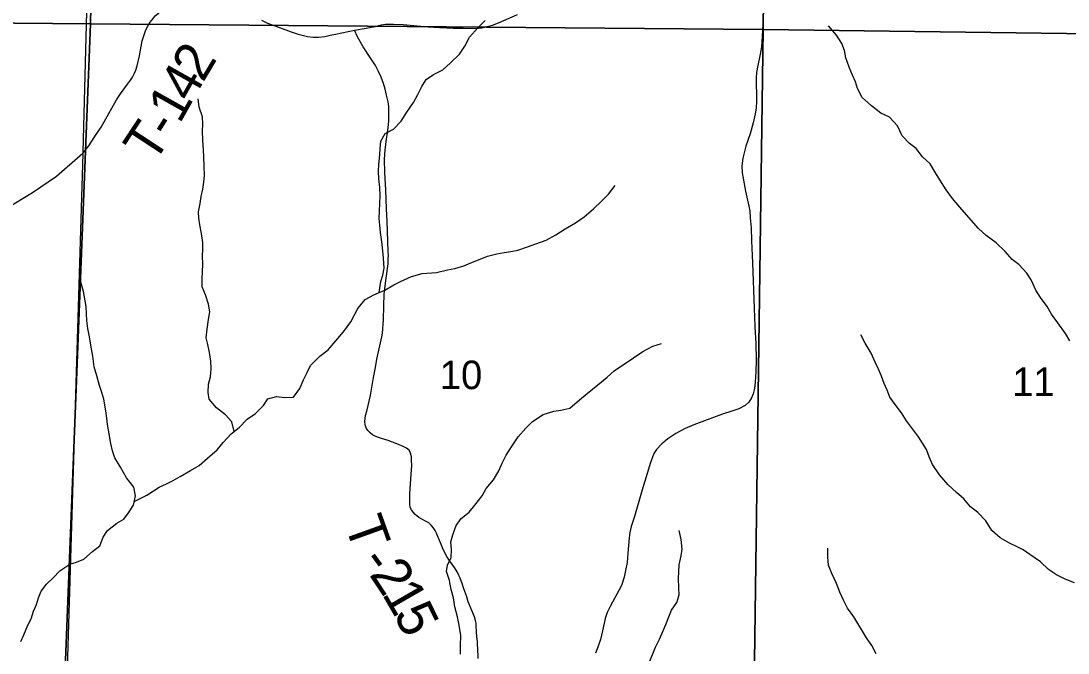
# Model space of a CAD drawing. Extents: x 0 to 191, y 0 to 55.
# Drawn here: x 144.942 to 145.71, y 19.877 to 20.34 of the extents above; entities that cross this region are included whole.
import ezdxf

# ---------------------------------------------------------------- set-up
doc = ezdxf.new("R2010")
doc.units = 0
for name, color, linetype in [('GM_X_Corporation', 7, 'Continuous'), ('GM_X_County_Road', 7, 'Continuous'), ('GM_X_Minor_River', 7, 'Continuous'), ('GM_X_Section_Text', 7, 'Continuous'), ('GM_X_Township_Road', 7, 'Continuous'), ('GM_X_Township_Road_Text', 7, 'Continuous')]:
    doc.layers.add(name, color=color, linetype=linetype)

msp = doc.modelspace()

# ---------------------------------------------------------------- linework, layer by layer
at = {"layer": 'GM_X_Corporation'}
for points in [[(143.27549, 20.86338), (143.27549, 18.61761), (144.95109, 18.61761), (144.95114, 18.62602), (144.95248, 18.83447), (144.96379, 19.38085), (144.96901, 19.63307), (144.9877, 20.24306), (144.98772, 20.24394), (144.99193, 20.41256)], [(147.2922, 18.93707), (146.93654, 18.94104), (146.93471, 18.94106), (146.51062, 18.94581), (146.50863, 18.94583), (146.50158, 18.94609), (146.50143, 18.93552), (146.50148, 18.93291), (146.50364, 18.81472), (146.39631, 18.81676), (146.39292, 18.81682), (146.22157, 18.81892), (146.2193, 18.81895), (146.02179, 18.82137), (146.02132, 18.82137), (145.2726, 18.83055), (145.27127, 18.83057), (144.95248, 18.83447), (144.96379, 19.38085), (144.96901, 19.63307), (144.9877, 20.24306), (144.98772, 20.24394), (144.99193, 20.41256)]]:
    msp.add_lwpolyline(points, dxfattribs=at)
for points in [[(144.46967, 20.84688), (144.50909, 20.84639), (145.00275, 20.8397), (144.99311, 20.33823), (144.46404, 20.34281)], [(145.00275, 20.8397), (145.01412, 20.83983), (145.49144, 20.83655), (145.48618, 20.33399), (144.99311, 20.33823)], [(145.5104, 20.8362), (146.01219, 20.83147), (146.00519, 20.32717), (145.48618, 20.33399), (145.49144, 20.83655)], [(144.99311, 20.33823), (144.97358, 19.84025), (144.45738, 19.84668), (144.46404, 20.34281)], [(144.99311, 20.33823), (145.48618, 20.33399), (145.47935, 19.83503), (144.97358, 19.84025)], [(145.48618, 20.33399), (146.00519, 20.32717), (146.00338, 19.8309), (145.47935, 19.83503)]]:
    msp.add_lwpolyline(points, close=True, dxfattribs=at)
at = {"layer": 'GM_X_County_Road'}
for points in [[(145.11826, 20.34073), (145.12268, 20.33868), (145.13162, 20.33547), (145.1401, 20.33226), (145.14531, 20.33063), (145.15202, 20.32886), (145.15635, 20.32825), (145.16007, 20.32825), (145.16477, 20.32886), (145.16869, 20.32969), (145.17253, 20.3305), (145.1865, 20.33349), (145.19516, 20.33489), (145.20167, 20.33612), (145.20637, 20.33726), (145.20934, 20.3378), (145.21226, 20.33795), (145.21521, 20.33786), (145.22221, 20.33762), (145.24024, 20.33584), (145.24888, 20.33536), (145.25882, 20.33503), (145.26608, 20.33485), (145.27521, 20.33467), (145.27984, 20.33513), (145.28413, 20.33604), (145.28774, 20.33716), (145.29201, 20.33892), (145.30595, 20.34503)], [(145.48606, 20.34217), (145.48545, 20.32871), (145.48477, 20.32123), (145.48386, 20.31586), (145.4822, 20.30761), (145.48122, 20.30232), (145.48106, 20.29854), (145.48129, 20.2816), (145.48091, 20.27631), (145.48031, 20.27223), (145.47887, 20.26565), (145.4766, 20.25756), (145.47343, 20.24833), (145.47214, 20.24364), (145.47123, 20.23964), (145.47055, 20.23404), (145.47078, 20.22897), (145.4732, 20.21551), (145.47554, 20.20455), (145.47622, 20.20092), (145.47668, 20.196), (145.47721, 20.18852), (145.47759, 20.17907), (145.47819, 20.16281), (145.4794, 20.12969), (145.48001, 20.11608), (145.48061, 20.10368), (145.48099, 20.09188), (145.48069, 20.08319), (145.48023, 20.0754), (145.47978, 20.07071), (145.47887, 20.06685), (145.47766, 20.06383), (145.47562, 20.06073), (145.47282, 20.05831), (145.46821, 20.05596), (145.46322, 20.05407), (145.45619, 20.05203), (145.44689, 20.04855), (145.43517, 20.04409), (145.42881, 20.04144), (145.42208, 20.03782), (145.41634, 20.03396), (145.41172, 20.03019), (145.40802, 20.02609), (145.40605, 20.02315), (145.40462, 20.01967), (145.40363, 20.01642), (145.3969, 19.99487), (145.39184, 19.97694), (145.38942, 19.96968), (145.38843, 19.9653), (145.3879, 19.96137), (145.387, 19.94995), (145.38632, 19.94329), (145.38511, 19.93725), (145.38412, 19.93233), (145.38223, 19.92636), (145.37399, 19.91101), (145.37165, 19.90655), (145.37029, 19.90216), (145.36832, 19.89309), (145.36681, 19.88681), (145.36514, 19.88174), (145.36308, 19.87672)]]:
    msp.add_lwpolyline(points, dxfattribs=at)
at = {"layer": 'GM_X_Minor_River'}
for points in [[(145.20456, 20.14112), (145.20585, 20.14917), (145.20732, 20.15392), (145.20821, 20.15887), (145.20776, 20.16627), (145.20732, 20.17176), (145.20669, 20.17821), (145.20548, 20.18522), (145.20505, 20.19053), (145.20462, 20.19527), (145.20494, 20.20096), (145.20507, 20.20628), (145.20539, 20.21217), (145.20514, 20.21805), (145.20432, 20.22449), (145.20407, 20.23018), (145.2044, 20.23493), (145.20508, 20.24196), (145.20541, 20.2467), (145.20593, 20.25202), (145.2089, 20.25774), (145.21511, 20.26084), (145.22073, 20.26678), (145.22483, 20.27347), (145.22987, 20.28035), (145.23302, 20.28627), (145.2358, 20.29218), (145.23916, 20.29733), (145.24442, 20.30099), (145.25139, 20.30448), (145.25702, 20.30947), (145.26339, 20.31599), (145.26749, 20.32172), (145.27083, 20.3284), (145.27701, 20.3351), (145.28226, 20.34066)], [(145.71087, 20.10572), (145.7076, 20.111), (145.70221, 20.11891), (145.69741, 20.12532), (145.69433, 20.13098), (145.68934, 20.13738), (145.68587, 20.14285), (145.68257, 20.15041), (145.67931, 20.15531), (145.67356, 20.16171), (145.6686, 20.16545), (145.66343, 20.17128), (145.65692, 20.17767), (145.64948, 20.18291), (145.64394, 20.18817), (145.63685, 20.19606), (145.63034, 20.20359), (145.62478, 20.20999), (145.62017, 20.21639), (145.61555, 20.22375), (145.61247, 20.22884), (145.60842, 20.23544), (145.60288, 20.2407), (145.59827, 20.24672), (145.59331, 20.25047), (145.58795, 20.25611), (145.58447, 20.26328), (145.57872, 20.26968), (145.57244, 20.27265), (145.56557, 20.27808), (145.55869, 20.28408), (145.55522, 20.29069), (145.55384, 20.29561), (145.55152, 20.30052), (145.54919, 20.30638), (145.54666, 20.31319), (145.54565, 20.31849), (145.54371, 20.32359), (145.53986, 20.32981), (145.53392, 20.33658)], [(145.09822, 20.03913), (145.09654, 20.04633), (145.09194, 20.05141), (145.08545, 20.05647), (145.08008, 20.06287), (145.07928, 20.06779), (145.0794, 20.07387), (145.08086, 20.07919), (145.08137, 20.08508), (145.08131, 20.09077), (145.0803, 20.09722), (145.07891, 20.1029), (145.07773, 20.10782), (145.07842, 20.11428), (145.07948, 20.12131), (145.08037, 20.12701), (145.07955, 20.13269), (145.07721, 20.13931), (145.07488, 20.14536), (145.07481, 20.15124), (145.07514, 20.15637), (145.07527, 20.16188), (145.07521, 20.16776), (145.07535, 20.17288), (145.0753, 20.17782), (145.07447, 20.18445), (145.07327, 20.1907), (145.07246, 20.19563), (145.07222, 20.20037), (145.0733, 20.20645), (145.07419, 20.21158), (145.07546, 20.21691), (145.07616, 20.22204), (145.07649, 20.22717), (145.07642, 20.23343), (145.07616, 20.24064), (145.07573, 20.24538), (145.07547, 20.25277), (145.07521, 20.25941), (145.07535, 20.26454), (145.0751, 20.27004), (145.07276, 20.27703), (145.07194, 20.2831)], [(145.02503, 19.98793), (145.03443, 19.99257), (145.04345, 19.99835), (145.04873, 20.00087), (145.05363, 20.00339), (145.05871, 20.00629), (145.06624, 20.01054), (145.07263, 20.0144), (145.07883, 20.01977), (145.08577, 20.02573), (145.09026, 20.03109), (145.09606, 20.03741), (145.10207, 20.04221), (145.10788, 20.04816), (145.11408, 20.05239), (145.11989, 20.05834), (145.12306, 20.06311), (145.12929, 20.06488), (145.13536, 20.06419), (145.14179, 20.06444), (145.14646, 20.07075), (145.14904, 20.07704), (145.15183, 20.08257), (145.15424, 20.08753), (145.16117, 20.09443), (145.16718, 20.09905), (145.17279, 20.10575), (145.1784, 20.11226), (145.18382, 20.11953), (145.18642, 20.12468), (145.18902, 20.12945), (145.19444, 20.13596), (145.20065, 20.13943), (145.20876, 20.14293), (145.21534, 20.1468), (145.22024, 20.14931), (145.22835, 20.15281), (145.23609, 20.15498), (145.24668, 20.15584), (145.2548, 20.15764), (145.26009, 20.15864), (145.2667, 20.1606), (145.27179, 20.16293), (145.27858, 20.16547), (145.28404, 20.1678), (145.29084, 20.16939), (145.29632, 20.17058), (145.30124, 20.1712), (145.30615, 20.1722), (145.31332, 20.17455), (145.31955, 20.1767), (145.32709, 20.17944), (145.33405, 20.18349), (145.34101, 20.18774), (145.34854, 20.19218), (145.35493, 20.19661), (145.36169, 20.20237), (145.3675, 20.20813), (145.37275, 20.21311), (145.3776, 20.21962)], [(144.94201, 19.88517), (144.94404, 19.89013), (144.94718, 19.89718), (144.94941, 19.90195), (144.95124, 19.90747), (144.95346, 19.91243), (144.95493, 19.91718), (144.95696, 19.92214), (144.96069, 19.9273), (144.96557, 19.9319), (144.97063, 19.93708), (144.97796, 19.9419), (144.98287, 19.94346), (144.98815, 19.9456), (144.99452, 19.95136), (144.99997, 19.9554), (145.00218, 19.96188), (145.00554, 19.96665), (145.0123, 19.97204), (145.01738, 19.97493), (145.02093, 19.97971), (145.02447, 19.98525), (145.02591, 19.9921), (145.02471, 19.99854), (145.01934, 20.00532), (145.01509, 20.01305), (145.01085, 20.01984), (145.0091, 20.02495), (145.00791, 20.03044), (145.00669, 20.03764), (145.00549, 20.04427), (145.00506, 20.04901), (145.00425, 20.05431), (145.00283, 20.06303), (145.00127, 20.06794), (144.9997, 20.07305), (144.99774, 20.08005), (144.99577, 20.08668), (144.99475, 20.09445), (144.99354, 20.10108), (144.99233, 20.10865), (144.99094, 20.11471), (144.99031, 20.12059), (144.99007, 20.12552), (144.98983, 20.13083), (144.98782, 20.14182), (144.98604, 20.14882)], [(145.26435, 19.87591), (145.26428, 19.88237), (145.2644, 19.88958), (145.26318, 19.89716), (145.26198, 19.90341), (145.26001, 19.9106), (145.259, 19.91723), (145.25742, 19.92329), (145.25622, 19.92992), (145.25387, 19.93653), (145.25477, 19.94129), (145.25737, 19.94682), (145.25768, 19.9527), (145.25724, 19.95839), (145.25852, 19.96353), (145.2611, 19.97039), (145.26483, 19.97555), (145.27065, 19.98016), (145.27476, 19.98514), (145.28018, 19.99203), (145.28297, 19.99756), (145.28839, 20.00387), (145.2923, 20.01037), (145.29471, 20.0159), (145.29767, 20.022), (145.30121, 20.02735), (145.30662, 20.03537), (145.31224, 20.04169), (145.31711, 20.04649), (145.32482, 20.05169), (145.33255, 20.05405), (145.33785, 20.05486), (145.34446, 20.05644), (145.3514, 20.0624), (145.35703, 20.0672), (145.36492, 20.07335), (145.37167, 20.07912), (145.37693, 20.08372), (145.39103, 20.09336), (145.3978, 20.09779), (145.40533, 20.10185), (145.41156, 20.10381)], [(145.71441, 19.92829), (145.70738, 19.93107), (145.7011, 19.93404), (145.69538, 19.93797), (145.68945, 19.9436), (145.68163, 19.94903), (145.67668, 19.95239), (145.67192, 19.95481), (145.66678, 19.95742), (145.65973, 19.96133), (145.65362, 19.96658), (145.64938, 19.97375), (145.64345, 19.97977), (145.6381, 19.98389), (145.63331, 19.98991), (145.62777, 19.99441), (145.62166, 20.00004), (145.61533, 20.00738), (145.61014, 20.01492), (145.60781, 20.02078), (145.60586, 20.02607), (145.60008, 20.03532), (145.59567, 20.04115), (145.59106, 20.04699), (145.58741, 20.05284), (145.5828, 20.05906), (145.57896, 20.06452), (145.57701, 20.06962), (145.57469, 20.07454), (145.57274, 20.07983), (145.5706, 20.08493), (145.56828, 20.09003), (145.56518, 20.09665), (145.56075, 20.104), (145.55766, 20.11004)], [(145.40244, 19.86972), (145.40724, 19.88116), (145.41002, 19.88707), (145.41261, 19.8926), (145.41464, 19.89774), (145.41704, 19.90346), (145.41889, 19.90822), (145.4228, 19.91395), (145.42445, 19.91947), (145.42421, 19.92441), (145.42414, 19.93162), (145.42428, 19.93636), (145.42441, 19.94149), (145.42605, 19.94815), (145.42675, 19.9529), (145.42611, 19.9601), (145.42453, 19.96673)], [(145.56898, 19.87634), (145.5657, 19.88238), (145.56185, 19.88784), (145.55261, 19.90331), (145.54799, 19.90972), (145.54491, 19.91557), (145.54238, 19.92143), (145.53985, 19.92785), (145.53637, 19.93503), (145.53404, 19.94127), (145.53341, 19.94734), (145.53353, 19.95379)]]:
    msp.add_lwpolyline(points, dxfattribs=at)
at = {"layer": 'GM_X_Township_Road'}
for points in [[(144.99726, 20.257), (145.00072, 20.26232), (145.01219, 20.28237), (145.01504, 20.28682), (145.0202, 20.2939), (145.02222, 20.29684), (145.02377, 20.29911), (145.02516, 20.30191), (145.0262, 20.30413), (145.02723, 20.30743), (145.02806, 20.31048), (145.02894, 20.31467), (145.031, 20.32562), (145.0325, 20.33074), (145.03364, 20.33379), (145.03503, 20.33648), (145.03679, 20.33932), (145.03896, 20.34206), (145.04041, 20.34397), (145.04299, 20.34624), (145.04764, 20.35017), (145.05581, 20.35735)], [(145.1981, 20.03822), (145.19775, 20.03848), (145.19637, 20.03996), (145.1952, 20.04182), (145.19445, 20.04406), (145.19419, 20.04649), (145.19429, 20.04878), (145.19471, 20.05098), (145.19548, 20.05402), (145.19817, 20.06574), (145.2004, 20.07883), (145.20184, 20.08626), (145.20281, 20.09237), (145.20653, 20.10855), (145.20716, 20.11135), (145.2078, 20.12116), (145.20801, 20.13138), (145.20831, 20.1398), (145.20892, 20.14607), (145.20973, 20.1517), (145.21118, 20.16216), (145.21127, 20.1659), (145.21135, 20.16807), (145.21127, 20.17151), (145.21047, 20.19325), (145.20989, 20.20245), (145.2094, 20.21637), (145.2093, 20.2206), (145.2088, 20.22922), (145.20855, 20.23883), (145.20904, 20.24553), (145.20977, 20.25196), (145.21116, 20.26186), (145.21165, 20.26706), (145.21181, 20.27091), (145.21177, 20.27451), (145.21161, 20.27754), (145.21116, 20.28088), (145.21011, 20.28586), (145.20904, 20.29019), (145.20772, 20.29444), (145.20606, 20.29899), (145.20414, 20.30326), (145.20182, 20.30757), (145.19856, 20.31265), (145.19285, 20.32123), (145.18874, 20.32854), (145.1865, 20.33349)], [(144.98782, 20.24367), (144.99173, 20.24868), (144.99581, 20.25478), (144.99726, 20.257)], [(144.93125, 20.20282), (144.95048, 20.2144), (144.9681, 20.22643), (144.98749, 20.24325), (144.98782, 20.24367)], [(145.27707, 19.87285), (145.27683, 19.88082), (145.27679, 19.88202), (145.27659, 19.8853), (145.27624, 19.88876), (145.27578, 19.89661), (145.27561, 19.89863), (145.27521, 19.90072), (145.27444, 19.90335), (145.27248, 19.90804), (145.26997, 19.91446), (145.26877, 19.9181), (145.2675, 19.92188), (145.26655, 19.92457), (145.26574, 19.92698), (145.26392, 19.93174), (145.26313, 19.93368), (145.2623, 19.93554), (145.25945, 19.94015), (145.25771, 19.94236), (145.25639, 19.94408), (145.25423, 19.94748), (145.25279, 19.95019), (145.25097, 19.954), (145.24947, 19.95764), (145.24755, 19.96221), (145.24666, 19.96458), (145.24556, 19.96674), (145.24429, 19.96879), (145.24269, 19.97049), (145.24091, 19.97219), (145.23868, 19.97342), (145.23581, 19.97486), (145.23379, 19.97625), (145.23211, 19.97745), (145.23099, 19.97842), (145.22942, 19.98002), (145.22826, 19.98168), (145.22743, 19.98356), (145.22713, 19.98597), (145.22705, 19.98823), (145.22717, 19.99331), (145.22741, 19.99746), (145.22834, 20.01126), (145.22849, 20.01408), (145.2284, 20.01853), (145.22832, 20.02061), (145.22758, 20.02332), (145.2265, 20.02547), (145.22464, 20.02701), (145.22219, 20.0283), (145.21768, 20.03018), (145.21446, 20.03146), (145.21133, 20.03253), (145.20643, 20.03409), (145.2041, 20.03486), (145.20222, 20.03565), (145.19983, 20.0369), (145.1981, 20.03822)]]:
    msp.add_lwpolyline(points, dxfattribs=at)

# ---------------------------------------------------------------- texts
at = {"layer": 'GM_X_Section_Text'}
for s, p in [('10', (145.24907, 20.07029)), ('11', (145.66865, 20.06529))]:
    msp.add_text(s, height=0.020928, rotation=0.00001, dxfattribs=at).set_placement(p)
at = {"layer": 'GM_X_Township_Road_Text'}
for s, rotation, p in [('2', 59.22098, (145.07547, 20.29455)), ('4', 60.58753, (145.06696, 20.27946)), ('1', 60.64691, (145.05839, 20.26421)), ('T', 56.66532, (145.03938, 20.23475)), ('-', 57.84399, (145.0514, 20.25303)), ('T', 289.72792, (145.17896, 19.9714)), ('-', 306.06094, (145.19025, 19.94362)), ('2', 303.45192, (145.19692, 19.93447)), ('1', 300.01146, (145.20633, 19.92025)), ('5', 296.1415, (145.21485, 19.90555))]:
    msp.add_text(s, height=0.02841, rotation=rotation, dxfattribs=at).set_placement(p)

doc.saveas('drawing.dxf')
